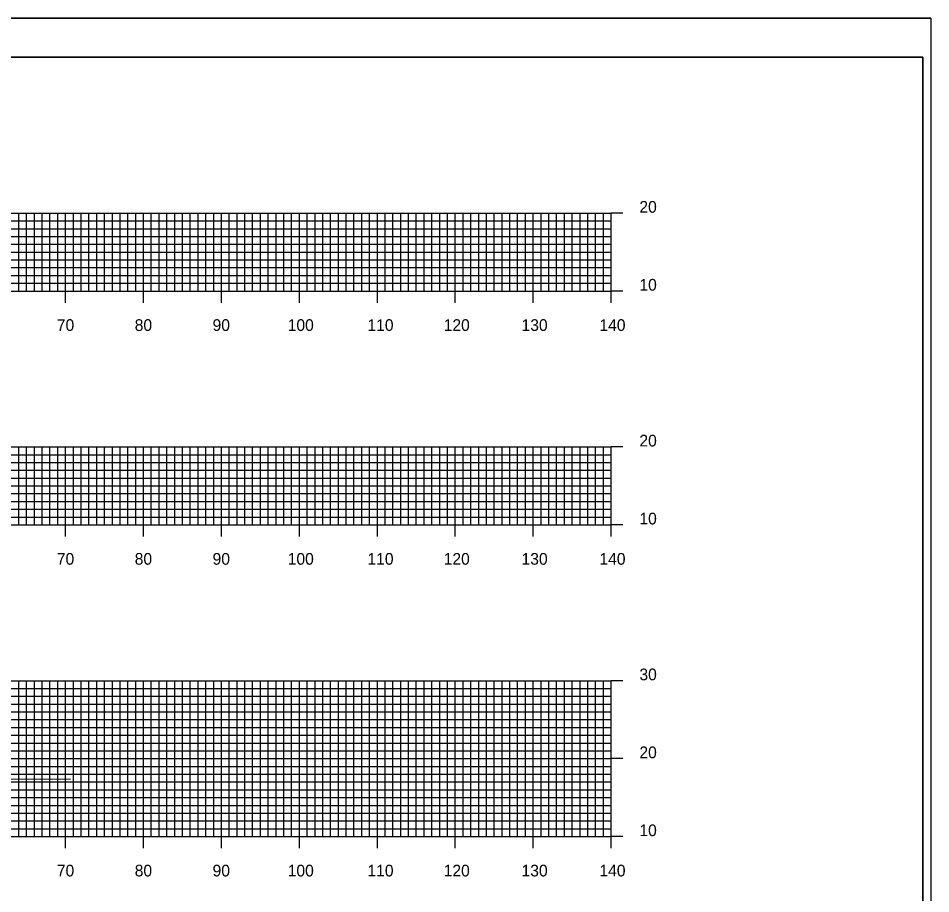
# Model space of a CAD drawing. Extents: x 40011 to 50684, y 49949 to 72236.
# Drawn here: x 41716.5 to 41833.6, y 71853.6 to 71966 of the extents above; entities that cross this region are included whole.
import ezdxf

# ---------------------------------------------------------------- set-up
doc = ezdxf.new("R2010")
doc.units = 0
for name, color, linetype in [('1', 7, 'Continuous'), ('41', 7, 'Continuous'), ('51', 7, 'Continuous'), ('52', 7, 'Continuous'), ('53', 7, 'Continuous'), ('54', 7, 'Continuous'), ('55', 7, 'Continuous'), ('57', 7, 'Continuous')]:
    doc.layers.add(name, color=color, linetype=linetype)

msp = doc.modelspace()

# ---------------------------------------------------------------- linework, layer by layer
at = {"layer": '1'}
for p, q in [((41833.61, 71965.98), (41484.22, 71965.98)), ((41832.61, 71960.98), (41502.61, 71960.98)), ((41832.61, 71750.98), (41832.61, 71960.98))]:
    msp.add_line(p, q, dxfattribs=at)
at = {"layer": '41'}
for points in [[(41484.22, 71965.98), (41833.61, 71965.98), (41833.61, 71745.98), (41484.22, 71745.98)], [(41502.61, 71960.98), (41832.61, 71960.98), (41832.61, 71750.98), (41502.61, 71750.98)]]:
    msp.add_lwpolyline(points, close=True, dxfattribs=at)
at = {"layer": '51'}
for p, q in [((41792.61, 71930.98), (41792.61, 71940.98)), ((41794.11, 71940.98), (41792.61, 71940.98)), ((41794.11, 71930.98), (41792.61, 71930.98)), ((41792.61, 71900.98), (41792.61, 71910.98)), ((41794.11, 71910.98), (41792.61, 71910.98)), ((41794.11, 71900.98), (41792.61, 71900.98)), ((41792.61, 71860.98), (41792.61, 71880.98)), ((41794.11, 71880.98), (41792.61, 71880.98)), ((41794.11, 71870.98), (41792.61, 71870.98)), ((41794.11, 71860.98), (41792.61, 71860.98))]:
    msp.add_line(p, q, dxfattribs=at)
at = {"layer": '52'}
for p, q in [((41512.61, 71930.98), (41792.61, 71930.98)), ((41722.61, 71929.48), (41722.61, 71930.98)), ((41732.61, 71929.48), (41732.61, 71930.98)), ((41742.61, 71929.48), (41742.61, 71930.98)), ((41752.61, 71929.48), (41752.61, 71930.98)), ((41762.61, 71929.48), (41762.61, 71930.98)), ((41772.61, 71929.48), (41772.61, 71930.98)), ((41782.61, 71929.48), (41782.61, 71930.98)), ((41792.61, 71929.48), (41792.61, 71930.98)), ((41512.61, 71900.98), (41792.61, 71900.98)), ((41722.61, 71899.48), (41722.61, 71900.98)), ((41732.61, 71899.48), (41732.61, 71900.98)), ((41742.61, 71899.48), (41742.61, 71900.98)), ((41752.61, 71899.48), (41752.61, 71900.98)), ((41762.61, 71899.48), (41762.61, 71900.98)), ((41772.61, 71899.48), (41772.61, 71900.98)), ((41782.61, 71899.48), (41782.61, 71900.98)), ((41792.61, 71899.48), (41792.61, 71900.98)), ((41512.61, 71860.98), (41792.61, 71860.98)), ((41722.61, 71859.48), (41722.61, 71860.98)), ((41732.61, 71859.48), (41732.61, 71860.98)), ((41742.61, 71859.48), (41742.61, 71860.98)), ((41752.61, 71859.48), (41752.61, 71860.98)), ((41762.61, 71859.48), (41762.61, 71860.98)), ((41772.61, 71859.48), (41772.61, 71860.98)), ((41782.61, 71859.48), (41782.61, 71860.98)), ((41792.61, 71859.48), (41792.61, 71860.98))]:
    msp.add_line(p, q, dxfattribs=at)
at = {"layer": '53'}
for p, q in [((41512.61, 71939.98), (41792.61, 71939.98)), ((41512.61, 71938.98), (41792.61, 71938.98)), ((41512.61, 71937.98), (41792.61, 71937.98)), ((41512.61, 71936.98), (41792.61, 71936.98)), ((41512.61, 71935.98), (41792.61, 71935.98)), ((41512.61, 71934.98), (41792.61, 71934.98)), ((41512.61, 71933.98), (41792.61, 71933.98)), ((41512.61, 71932.98), (41792.61, 71932.98)), ((41512.61, 71931.98), (41792.61, 71931.98)), ((41512.61, 71909.98), (41792.61, 71909.98)), ((41512.61, 71908.98), (41792.61, 71908.98)), ((41512.61, 71907.98), (41792.61, 71907.98)), ((41512.61, 71906.98), (41792.61, 71906.98)), ((41512.61, 71905.98), (41792.61, 71905.98)), ((41512.61, 71904.98), (41792.61, 71904.98)), ((41512.61, 71903.98), (41792.61, 71903.98)), ((41512.61, 71902.98), (41792.61, 71902.98)), ((41512.61, 71901.98), (41792.61, 71901.98)), ((41512.61, 71879.98), (41792.61, 71879.98)), ((41512.61, 71878.98), (41792.61, 71878.98)), ((41512.61, 71877.98), (41792.61, 71877.98)), ((41512.61, 71876.98), (41792.61, 71876.98)), ((41512.61, 71875.98), (41792.61, 71875.98)), ((41512.61, 71874.98), (41792.61, 71874.98)), ((41512.61, 71873.98), (41792.61, 71873.98)), ((41512.61, 71872.98), (41792.61, 71872.98)), ((41512.61, 71871.98), (41792.61, 71871.98)), ((41512.61, 71869.98), (41792.61, 71869.98)), ((41512.61, 71868.98), (41792.61, 71868.98)), ((41512.61, 71867.98), (41792.61, 71867.98)), ((41512.61, 71866.98), (41792.61, 71866.98)), ((41512.61, 71865.98), (41792.61, 71865.98)), ((41512.61, 71864.98), (41792.61, 71864.98)), ((41512.61, 71863.98), (41792.61, 71863.98)), ((41512.61, 71862.98), (41792.61, 71862.98)), ((41512.61, 71861.98), (41792.61, 71861.98))]:
    msp.add_line(p, q, dxfattribs=at)
at = {"layer": '54'}
for p, q in [((41716.61, 71930.98), (41716.61, 71940.98)), ((41717.61, 71930.98), (41717.61, 71940.98)), ((41718.61, 71930.98), (41718.61, 71940.98)), ((41719.61, 71930.98), (41719.61, 71940.98)), ((41720.61, 71930.98), (41720.61, 71940.98)), ((41721.61, 71930.98), (41721.61, 71940.98)), ((41723.61, 71930.98), (41723.61, 71940.98)), ((41724.61, 71930.98), (41724.61, 71940.98)), ((41725.61, 71930.98), (41725.61, 71940.98)), ((41726.61, 71930.98), (41726.61, 71940.98)), ((41727.61, 71930.98), (41727.61, 71940.98)), ((41728.61, 71930.98), (41728.61, 71940.98)), ((41729.61, 71930.98), (41729.61, 71940.98)), ((41730.61, 71930.98), (41730.61, 71940.98)), ((41731.61, 71930.98), (41731.61, 71940.98)), ((41733.61, 71930.98), (41733.61, 71940.98)), ((41734.61, 71930.98), (41734.61, 71940.98)), ((41735.61, 71930.98), (41735.61, 71940.98)), ((41736.61, 71930.98), (41736.61, 71940.98)), ((41737.61, 71930.98), (41737.61, 71940.98)), ((41738.61, 71930.98), (41738.61, 71940.98)), ((41739.61, 71930.98), (41739.61, 71940.98)), ((41740.61, 71930.98), (41740.61, 71940.98)), ((41741.61, 71930.98), (41741.61, 71940.98)), ((41743.61, 71930.98), (41743.61, 71940.98)), ((41744.61, 71930.98), (41744.61, 71940.98)), ((41745.61, 71930.98), (41745.61, 71940.98)), ((41746.61, 71930.98), (41746.61, 71940.98)), ((41747.61, 71930.98), (41747.61, 71940.98)), ((41748.61, 71930.98), (41748.61, 71940.98)), ((41749.61, 71930.98), (41749.61, 71940.98)), ((41750.61, 71930.98), (41750.61, 71940.98)), ((41751.61, 71930.98), (41751.61, 71940.98)), ((41753.61, 71930.98), (41753.61, 71940.98)), ((41754.61, 71930.98), (41754.61, 71940.98)), ((41755.61, 71930.98), (41755.61, 71940.98)), ((41756.61, 71930.98), (41756.61, 71940.98)), ((41757.61, 71930.98), (41757.61, 71940.98)), ((41758.61, 71930.98), (41758.61, 71940.98)), ((41759.61, 71930.98), (41759.61, 71940.98)), ((41760.61, 71930.98), (41760.61, 71940.98)), ((41761.61, 71930.98), (41761.61, 71940.98)), ((41763.61, 71930.98), (41763.61, 71940.98)), ((41764.61, 71930.98), (41764.61, 71940.98)), ((41765.61, 71930.98), (41765.61, 71940.98)), ((41766.61, 71930.98), (41766.61, 71940.98)), ((41767.61, 71930.98), (41767.61, 71940.98)), ((41768.61, 71930.98), (41768.61, 71940.98)), ((41769.61, 71930.98), (41769.61, 71940.98)), ((41770.61, 71930.98), (41770.61, 71940.98)), ((41771.61, 71930.98), (41771.61, 71940.98)), ((41773.61, 71930.98), (41773.61, 71940.98)), ((41774.61, 71930.98), (41774.61, 71940.98)), ((41775.61, 71930.98), (41775.61, 71940.98)), ((41776.61, 71930.98), (41776.61, 71940.98)), ((41777.61, 71930.98), (41777.61, 71940.98)), ((41778.61, 71930.98), (41778.61, 71940.98)), ((41779.61, 71930.98), (41779.61, 71940.98)), ((41780.61, 71930.98), (41780.61, 71940.98)), ((41781.61, 71930.98), (41781.61, 71940.98)), ((41783.61, 71930.98), (41783.61, 71940.98)), ((41784.61, 71930.98), (41784.61, 71940.98)), ((41785.61, 71930.98), (41785.61, 71940.98)), ((41786.61, 71930.98), (41786.61, 71940.98)), ((41787.61, 71930.98), (41787.61, 71940.98)), ((41788.61, 71930.98), (41788.61, 71940.98)), ((41789.61, 71930.98), (41789.61, 71940.98)), ((41790.61, 71930.98), (41790.61, 71940.98)), ((41791.61, 71930.98), (41791.61, 71940.98)), ((41716.61, 71900.98), (41716.61, 71910.98)), ((41717.61, 71900.98), (41717.61, 71910.98)), ((41718.61, 71900.98), (41718.61, 71910.98)), ((41719.61, 71900.98), (41719.61, 71910.98)), ((41720.61, 71900.98), (41720.61, 71910.98)), ((41721.61, 71900.98), (41721.61, 71910.98)), ((41723.61, 71900.98), (41723.61, 71910.98)), ((41724.61, 71900.98), (41724.61, 71910.98)), ((41725.61, 71900.98), (41725.61, 71910.98)), ((41726.61, 71900.98), (41726.61, 71910.98)), ((41727.61, 71900.98), (41727.61, 71910.98)), ((41728.61, 71900.98), (41728.61, 71910.98)), ((41729.61, 71900.98), (41729.61, 71910.98)), ((41730.61, 71900.98), (41730.61, 71910.98)), ((41731.61, 71900.98), (41731.61, 71910.98)), ((41733.61, 71900.98), (41733.61, 71910.98)), ((41734.61, 71900.98), (41734.61, 71910.98)), ((41735.61, 71900.98), (41735.61, 71910.98)), ((41736.61, 71900.98), (41736.61, 71910.98)), ((41737.61, 71900.98), (41737.61, 71910.98)), ((41738.61, 71900.98), (41738.61, 71910.98)), ((41739.61, 71900.98), (41739.61, 71910.98)), ((41740.61, 71900.98), (41740.61, 71910.98)), ((41741.61, 71900.98), (41741.61, 71910.98)), ((41743.61, 71900.98), (41743.61, 71910.98)), ((41744.61, 71900.98), (41744.61, 71910.98)), ((41745.61, 71900.98), (41745.61, 71910.98)), ((41746.61, 71900.98), (41746.61, 71910.98)), ((41747.61, 71900.98), (41747.61, 71910.98)), ((41748.61, 71900.98), (41748.61, 71910.98)), ((41749.61, 71900.98), (41749.61, 71910.98)), ((41750.61, 71900.98), (41750.61, 71910.98)), ((41751.61, 71900.98), (41751.61, 71910.98)), ((41753.61, 71900.98), (41753.61, 71910.98)), ((41754.61, 71900.98), (41754.61, 71910.98)), ((41755.61, 71900.98), (41755.61, 71910.98)), ((41756.61, 71900.98), (41756.61, 71910.98)), ((41757.61, 71900.98), (41757.61, 71910.98)), ((41758.61, 71900.98), (41758.61, 71910.98)), ((41759.61, 71900.98), (41759.61, 71910.98)), ((41760.61, 71900.98), (41760.61, 71910.98)), ((41761.61, 71900.98), (41761.61, 71910.98)), ((41763.61, 71900.98), (41763.61, 71910.98)), ((41764.61, 71900.98), (41764.61, 71910.98)), ((41765.61, 71900.98), (41765.61, 71910.98)), ((41766.61, 71900.98), (41766.61, 71910.98)), ((41767.61, 71900.98), (41767.61, 71910.98)), ((41768.61, 71900.98), (41768.61, 71910.98)), ((41769.61, 71900.98), (41769.61, 71910.98)), ((41770.61, 71900.98), (41770.61, 71910.98)), ((41771.61, 71900.98), (41771.61, 71910.98)), ((41773.61, 71900.98), (41773.61, 71910.98)), ((41774.61, 71900.98), (41774.61, 71910.98)), ((41775.61, 71900.98), (41775.61, 71910.98)), ((41776.61, 71900.98), (41776.61, 71910.98)), ((41777.61, 71900.98), (41777.61, 71910.98)), ((41778.61, 71900.98), (41778.61, 71910.98)), ((41779.61, 71900.98), (41779.61, 71910.98)), ((41780.61, 71900.98), (41780.61, 71910.98)), ((41781.61, 71900.98), (41781.61, 71910.98)), ((41783.61, 71900.98), (41783.61, 71910.98)), ((41784.61, 71900.98), (41784.61, 71910.98)), ((41785.61, 71900.98), (41785.61, 71910.98)), ((41786.61, 71900.98), (41786.61, 71910.98)), ((41787.61, 71900.98), (41787.61, 71910.98)), ((41788.61, 71900.98), (41788.61, 71910.98)), ((41789.61, 71900.98), (41789.61, 71910.98)), ((41790.61, 71900.98), (41790.61, 71910.98)), ((41791.61, 71900.98), (41791.61, 71910.98)), ((41716.61, 71860.98), (41716.61, 71880.98)), ((41717.61, 71860.98), (41717.61, 71880.98)), ((41718.61, 71860.98), (41718.61, 71880.98)), ((41719.61, 71860.98), (41719.61, 71880.98)), ((41720.61, 71860.98), (41720.61, 71880.98)), ((41721.61, 71860.98), (41721.61, 71880.98)), ((41723.61, 71860.98), (41723.61, 71880.98)), ((41724.61, 71860.98), (41724.61, 71880.98)), ((41725.61, 71860.98), (41725.61, 71880.98)), ((41726.61, 71860.98), (41726.61, 71880.98)), ((41727.61, 71860.98), (41727.61, 71880.98)), ((41728.61, 71860.98), (41728.61, 71880.98)), ((41729.61, 71860.98), (41729.61, 71880.98)), ((41730.61, 71860.98), (41730.61, 71880.98)), ((41731.61, 71860.98), (41731.61, 71880.98)), ((41733.61, 71860.98), (41733.61, 71880.98)), ((41734.61, 71860.98), (41734.61, 71880.98)), ((41735.61, 71860.98), (41735.61, 71880.98)), ((41736.61, 71860.98), (41736.61, 71880.98)), ((41737.61, 71860.98), (41737.61, 71880.98)), ((41738.61, 71860.98), (41738.61, 71880.98)), ((41739.61, 71860.98), (41739.61, 71880.98)), ((41740.61, 71860.98), (41740.61, 71880.98)), ((41741.61, 71860.98), (41741.61, 71880.98)), ((41743.61, 71860.98), (41743.61, 71880.98)), ((41744.61, 71860.98), (41744.61, 71880.98)), ((41745.61, 71860.98), (41745.61, 71880.98)), ((41746.61, 71860.98), (41746.61, 71880.98)), ((41747.61, 71860.98), (41747.61, 71880.98)), ((41748.61, 71860.98), (41748.61, 71880.98)), ((41749.61, 71860.98), (41749.61, 71880.98)), ((41750.61, 71860.98), (41750.61, 71880.98)), ((41751.61, 71860.98), (41751.61, 71880.98)), ((41753.61, 71860.98), (41753.61, 71880.98)), ((41754.61, 71860.98), (41754.61, 71880.98)), ((41755.61, 71860.98), (41755.61, 71880.98)), ((41756.61, 71860.98), (41756.61, 71880.98)), ((41757.61, 71860.98), (41757.61, 71880.98)), ((41758.61, 71860.98), (41758.61, 71880.98)), ((41759.61, 71860.98), (41759.61, 71880.98)), ((41760.61, 71860.98), (41760.61, 71880.98)), ((41761.61, 71860.98), (41761.61, 71880.98)), ((41763.61, 71860.98), (41763.61, 71880.98)), ((41764.61, 71860.98), (41764.61, 71880.98)), ((41765.61, 71860.98), (41765.61, 71880.98)), ((41766.61, 71860.98), (41766.61, 71880.98)), ((41767.61, 71860.98), (41767.61, 71880.98)), ((41768.61, 71860.98), (41768.61, 71880.98)), ((41769.61, 71860.98), (41769.61, 71880.98)), ((41770.61, 71860.98), (41770.61, 71880.98)), ((41771.61, 71860.98), (41771.61, 71880.98)), ((41773.61, 71860.98), (41773.61, 71880.98)), ((41774.61, 71860.98), (41774.61, 71880.98)), ((41775.61, 71860.98), (41775.61, 71880.98)), ((41776.61, 71860.98), (41776.61, 71880.98)), ((41777.61, 71860.98), (41777.61, 71880.98)), ((41778.61, 71860.98), (41778.61, 71880.98)), ((41779.61, 71860.98), (41779.61, 71880.98)), ((41780.61, 71860.98), (41780.61, 71880.98)), ((41781.61, 71860.98), (41781.61, 71880.98)), ((41783.61, 71860.98), (41783.61, 71880.98)), ((41784.61, 71860.98), (41784.61, 71880.98)), ((41785.61, 71860.98), (41785.61, 71880.98)), ((41786.61, 71860.98), (41786.61, 71880.98)), ((41787.61, 71860.98), (41787.61, 71880.98)), ((41788.61, 71860.98), (41788.61, 71880.98)), ((41789.61, 71860.98), (41789.61, 71880.98)), ((41790.61, 71860.98), (41790.61, 71880.98)), ((41791.61, 71860.98), (41791.61, 71880.98))]:
    msp.add_line(p, q, dxfattribs=at)
at = {"layer": '55'}
for p, q in [((41512.61, 71940.98), (41792.61, 71940.98)), ((41722.61, 71930.98), (41722.61, 71940.98)), ((41732.61, 71930.98), (41732.61, 71940.98)), ((41742.61, 71930.98), (41742.61, 71940.98)), ((41752.61, 71930.98), (41752.61, 71940.98)), ((41762.61, 71930.98), (41762.61, 71940.98)), ((41772.61, 71930.98), (41772.61, 71940.98)), ((41782.61, 71930.98), (41782.61, 71940.98)), ((41792.61, 71930.98), (41792.61, 71940.98)), ((41512.61, 71930.98), (41792.61, 71930.98)), ((41512.61, 71910.98), (41792.61, 71910.98)), ((41722.61, 71900.98), (41722.61, 71910.98)), ((41732.61, 71900.98), (41732.61, 71910.98)), ((41742.61, 71900.98), (41742.61, 71910.98)), ((41752.61, 71900.98), (41752.61, 71910.98)), ((41762.61, 71900.98), (41762.61, 71910.98)), ((41772.61, 71900.98), (41772.61, 71910.98)), ((41782.61, 71900.98), (41782.61, 71910.98)), ((41792.61, 71900.98), (41792.61, 71910.98)), ((41512.61, 71900.98), (41792.61, 71900.98)), ((41512.61, 71880.98), (41792.61, 71880.98)), ((41722.61, 71860.98), (41722.61, 71880.98)), ((41732.61, 71860.98), (41732.61, 71880.98)), ((41742.61, 71860.98), (41742.61, 71880.98)), ((41752.61, 71860.98), (41752.61, 71880.98)), ((41762.61, 71860.98), (41762.61, 71880.98)), ((41772.61, 71860.98), (41772.61, 71880.98)), ((41782.61, 71860.98), (41782.61, 71880.98)), ((41792.61, 71860.98), (41792.61, 71880.98)), ((41512.61, 71870.98), (41792.61, 71870.98)), ((41512.61, 71860.98), (41792.61, 71860.98))]:
    msp.add_line(p, q, dxfattribs=at)
at = {"layer": '57'}
msp.add_lwpolyline([(41583.65, 71868.99), (41598.13, 71868.61), (41618.49, 71868.19), (41619.33, 71867.19), (41623.39, 71866.75), (41631.04, 71866.31), (41631.87, 71866.2), (41631.93, 71866.21), (41631.94, 71866.21), (41631.94, 71866.21), (41632.49, 71865.91), (41632.69, 71865.92), (41651.89, 71866.51), (41652.16, 71866.52), (41672.38, 71865.91), (41672.67, 71865.9), (41673.28, 71866.15), (41673.29, 71866.15), (41682.53, 71867.47), (41684.43, 71867.75), (41686.48, 71867.86), (41693.72, 71868.27), (41694.01, 71868.27), (41723.24, 71868.37)], dxfattribs=at)

# ---------------------------------------------------------------- texts
at = {"layer": '51'}
for s, p in [('20', (41796.23, 71941.03)), ('10', (41796.23, 71931.03)), ('20', (41796.23, 71911.03)), ('10', (41796.23, 71901.03)), ('30', (41796.23, 71881.03)), ('20', (41796.23, 71871.03)), ('10', (41796.23, 71861.03))]:
    msp.add_text(s, height=1.5, dxfattribs=at).set_placement(p)
at = {"layer": '52'}
for s, p in [('70', (41721.49, 71925.86)), ('80', (41731.48, 71925.86)), ('90', (41741.47, 71925.86)), ('100', (41751.11, 71925.86)), ('110', (41761.34, 71925.86)), ('120', (41771.12, 71925.86)), ('130', (41781.11, 71925.86)), ('140', (41791.1, 71925.86)), ('70', (41721.49, 71895.86)), ('80', (41731.48, 71895.86)), ('90', (41741.47, 71895.86)), ('100', (41751.11, 71895.86)), ('110', (41761.34, 71895.86)), ('120', (41771.12, 71895.86)), ('130', (41781.11, 71895.86)), ('140', (41791.1, 71895.86)), ('70', (41721.49, 71855.86)), ('80', (41731.48, 71855.86)), ('90', (41741.47, 71855.86)), ('100', (41751.11, 71855.86)), ('110', (41761.34, 71855.86)), ('120', (41771.12, 71855.86)), ('130', (41781.11, 71855.86)), ('140', (41791.1, 71855.86))]:
    msp.add_text(s, height=1.5, dxfattribs=at).set_placement(p)

doc.saveas('drawing.dxf')
